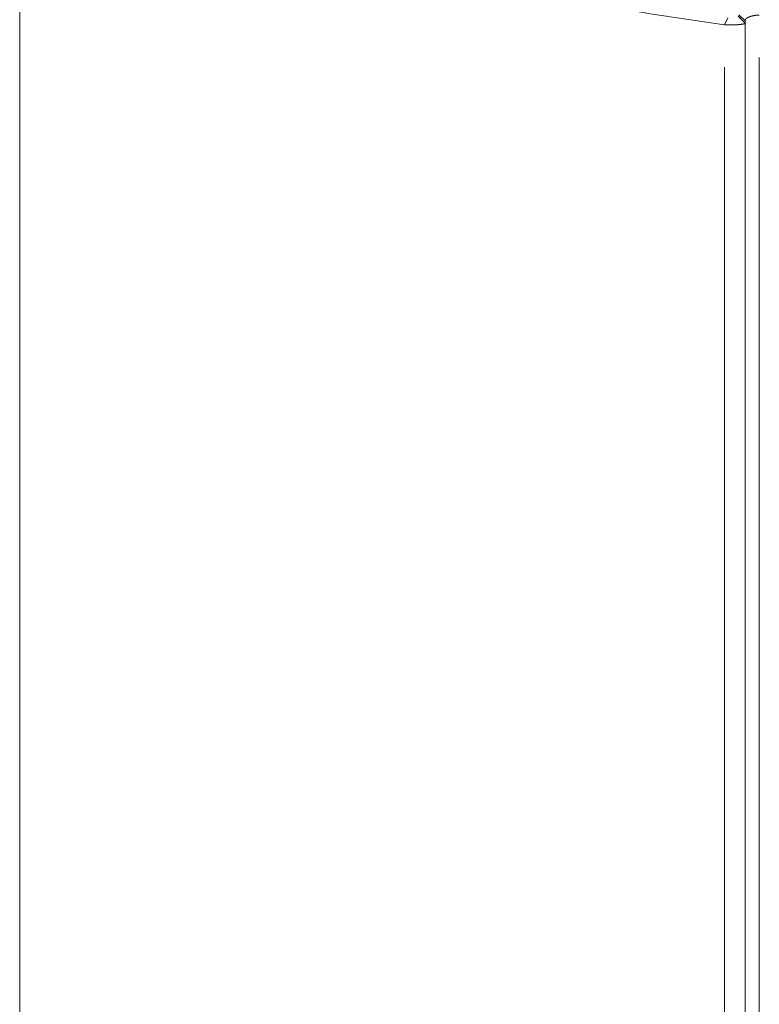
# Model space of a CAD drawing. Header units: millimetres. Extents: x 25069 to 61396, y 8621 to 21558.
# Tile 365 of 656: x 49971 to 50023, y 14414 to 14483. Entities that reach past the tile are written whole.
import ezdxf

# ---------------------------------------------------------------- set-up
doc = ezdxf.new("R2010")
doc.units = ezdxf.units.MM
doc.layers.add('10', color=7, linetype='Continuous')

msp = doc.modelspace()

# ---------------------------------------------------------------- linework, layer by layer
at = {"layer": '10', "color": 7, "linetype": 'Continuous', "lineweight": 15}
for p, q in [((49970.786, 14504.983), (49970.786, 14363.372)), ((50022.036, 14483.236), (50021.536, 14483.719)), ((50022.036, 14483.402), (50021.594, 14483.829)), ((50020.575, 14483.117), (50020.805, 14483.6)), ((50022.036, 14360.629), (50022.036, 14483.404)), ((50022.036, 14483.402), (50022.036, 14483.236)), ((50022.036, 14483.236), (50022.036, 14363.372)), ((50023.036, 14480.803), (50023.036, 14357.464)), ((50020.575, 14363.372), (50020.575, 14480.116))]:
    msp.add_line(p, q, dxfattribs=at)
for points, knots in [([(50020.575, 14483.117), (50018.875, 14483.352), (50017.182, 14483.605), (50013.821, 14484.147), (50012.153, 14484.436), (50008.853, 14485.049), (50007.222, 14485.374), (50004.007, 14486.059), (50002.425, 14486.419), (49999.322, 14487.175), (49997.801, 14487.571), (49994.837, 14488.399), (49993.393, 14488.831), (49990.596, 14489.731), (49989.242, 14490.199), (49987.292, 14490.927), (49986.655, 14491.174), (49985.72, 14491.552), (49985.259, 14491.742), (49984.73, 14491.967), (49984.467, 14492.081), (49984.337, 14492.137), (49984.272, 14492.166), (49984.239, 14492.18), (49984.223, 14492.187), (49984.215, 14492.191), (49984.211, 14492.193), (49984.209, 14492.193), (49984.208, 14492.194), (49984.207, 14492.194), (49984.207, 14492.194), (49984.207, 14492.194), (49983.236, 14492.621), (49982.283, 14493.069), (49980.438, 14494.008), (49979.546, 14494.499), (49978.27, 14495.268), (49977.44, 14495.791), (49976.269, 14496.608), (49975.544, 14497.174), (49975.023, 14497.607), (49974.769, 14497.826), (49974.483, 14498.084), (49974.342, 14498.214), (49974.273, 14498.279), (49974.238, 14498.312), (49974.221, 14498.328), (49974.213, 14498.336), (49974.208, 14498.341), (49974.206, 14498.343), (49974.205, 14498.344), (49974.204, 14498.344), (49974.204, 14498.344), (49974.204, 14498.345), (49974.204, 14498.345), (49974.204, 14498.345), (49974.204, 14498.345), (49974.014, 14498.526), (49973.82, 14498.718), (49973.431, 14499.128), (49973.236, 14499.345), (49972.85, 14499.802), (49972.66, 14500.043), (49972.293, 14500.549), (49972.116, 14500.813), (49971.784, 14501.366), (49971.628, 14501.655), (49971.348, 14502.256), (49971.224, 14502.568), (49971.016, 14503.217), (49970.933, 14503.554), (49970.818, 14504.25), (49970.786, 14504.611), (49970.786, 14504.983)], [0, 0, 0, 0, 0.0625, 0.0625, 0.125, 0.125, 0.1875, 0.1875, 0.25, 0.25, 0.3125, 0.3125, 0.375, 0.375, 0.4375, 0.4375, 0.46875, 0.46875, 0.484375, 0.492188, 0.496094, 0.498047, 0.499023, 0.499512, 0.499756, 0.499878, 0.499939, 0.499969, 0.499985, 0.499992, 0.499992, 0.5, 0.5, 0.5625, 0.5625, 0.625, 0.625, 0.65625, 0.6875, 0.71875, 0.71875, 0.734375, 0.742188, 0.746094, 0.748047, 0.749023, 0.749512, 0.749756, 0.749878, 0.749939, 0.749969, 0.749985, 0.749992, 0.749996, 0.749998, 0.749998, 0.75, 0.75, 0.78125, 0.78125, 0.8125, 0.8125, 0.84375, 0.84375, 0.875, 0.875, 0.90625, 0.90625, 0.9375, 0.9375, 0.96875, 0.96875, 1, 1, 1, 1]), ([(50023.036, 14483.804), (50023.033, 14483.804), (50023.028, 14483.804), (50023.019, 14483.804), (50023.011, 14483.804), (50023.002, 14483.804), (50022.993, 14483.804), (50022.985, 14483.803), (50022.976, 14483.803), (50022.967, 14483.803), (50022.958, 14483.803), (50022.949, 14483.802), (50022.94, 14483.802), (50022.931, 14483.801), (50022.922, 14483.801), (50022.913, 14483.8), (50022.904, 14483.8), (50022.895, 14483.799), (50022.886, 14483.798), (50022.877, 14483.798), (50022.867, 14483.797), (50022.858, 14483.796), (50022.849, 14483.795), (50022.839, 14483.794), (50022.83, 14483.793), (50022.82, 14483.792), (50022.811, 14483.791), (50022.801, 14483.79), (50022.792, 14483.789), (50022.782, 14483.788), (50022.773, 14483.786), (50022.763, 14483.785), (50022.754, 14483.784), (50022.744, 14483.782), (50022.734, 14483.781), (50022.724, 14483.779), (50022.715, 14483.778), (50022.705, 14483.776), (50022.695, 14483.774), (50022.686, 14483.773), (50022.676, 14483.771), (50022.666, 14483.769), (50022.656, 14483.767), (50022.646, 14483.766), (50022.637, 14483.764), (50022.627, 14483.762), (50022.617, 14483.76), (50022.607, 14483.758), (50022.597, 14483.755), (50022.588, 14483.753), (50022.578, 14483.751), (50022.568, 14483.749), (50022.558, 14483.746), (50022.549, 14483.744), (50022.539, 14483.742), (50022.529, 14483.739), (50022.519, 14483.737), (50022.51, 14483.734), (50022.5, 14483.732), (50022.49, 14483.729), (50022.481, 14483.726), (50022.471, 14483.724), (50022.462, 14483.721), (50022.452, 14483.718), (50022.443, 14483.715), (50022.433, 14483.712), (50022.424, 14483.709), (50022.415, 14483.706), (50022.405, 14483.703), (50022.396, 14483.7), (50022.387, 14483.697), (50022.378, 14483.694), (50022.369, 14483.69), (50022.36, 14483.687), (50022.351, 14483.684), (50022.342, 14483.68), (50022.333, 14483.677), (50022.324, 14483.673), (50022.315, 14483.67), (50022.307, 14483.666), (50022.298, 14483.663), (50022.29, 14483.659), (50022.281, 14483.655), (50022.273, 14483.651), (50022.265, 14483.648), (50022.257, 14483.644), (50022.249, 14483.64), (50022.241, 14483.636), (50022.233, 14483.632), (50022.225, 14483.628), (50022.218, 14483.624), (50022.21, 14483.619), (50022.203, 14483.615), (50022.196, 14483.611), (50022.189, 14483.607), (50022.182, 14483.602), (50022.175, 14483.598), (50022.168, 14483.593), (50022.161, 14483.589), (50022.155, 14483.584), (50022.149, 14483.58), (50022.142, 14483.575), (50022.136, 14483.57), (50022.13, 14483.566), (50022.125, 14483.561), (50022.119, 14483.556), (50022.114, 14483.551), (50022.108, 14483.546), (50022.103, 14483.541), (50022.098, 14483.536), (50022.093, 14483.531), (50022.089, 14483.526), (50022.084, 14483.521), (50022.08, 14483.516), (50022.076, 14483.511), (50022.072, 14483.505), (50022.068, 14483.5), (50022.065, 14483.495), (50022.061, 14483.489), (50022.058, 14483.484), (50022.055, 14483.478), (50022.052, 14483.473), (50022.05, 14483.467), (50022.048, 14483.461), (50022.045, 14483.455), (50022.044, 14483.45), (50022.042, 14483.444), (50022.04, 14483.438), (50022.039, 14483.432), (50022.038, 14483.426), (50022.037, 14483.42), (50022.037, 14483.414), (50022.036, 14483.408), (50022.036, 14483.404), (50022.036, 14483.402)], [0, 0, 0, 0, 0.005187, 0.010406, 0.015658, 0.020942, 0.026258, 0.031607, 0.036989, 0.042404, 0.047853, 0.053334, 0.058849, 0.064398, 0.069981, 0.075597, 0.081247, 0.086932, 0.09265, 0.098403, 0.104191, 0.110013, 0.11587, 0.121762, 0.127689, 0.133651, 0.139648, 0.14568, 0.151748, 0.157851, 0.16399, 0.170165, 0.176375, 0.182621, 0.188904, 0.195222, 0.201577, 0.207967, 0.214395, 0.220858, 0.227359, 0.233895, 0.240469, 0.247079, 0.253727, 0.260411, 0.267132, 0.27389, 0.280686, 0.287518, 0.294388, 0.301296, 0.308241, 0.315223, 0.322243, 0.329301, 0.336396, 0.343529, 0.3507, 0.357909, 0.365156, 0.372442, 0.379765, 0.387126, 0.394526, 0.401963, 0.40944, 0.416954, 0.424507, 0.432099, 0.439729, 0.447397, 0.455105, 0.462851, 0.470636, 0.478459, 0.486322, 0.494223, 0.502163, 0.510143, 0.518161, 0.526219, 0.534315, 0.542451, 0.550626, 0.55884, 0.567094, 0.575387, 0.583719, 0.592091, 0.600502, 0.608953, 0.617443, 0.625973, 0.634542, 0.643151, 0.6518, 0.660489, 0.669217, 0.677985, 0.686793, 0.695641, 0.704528, 0.713456, 0.722423, 0.731431, 0.740479, 0.749566, 0.758694, 0.767862, 0.77707, 0.786318, 0.795607, 0.804935, 0.814304, 0.823713, 0.833163, 0.842653, 0.852183, 0.861754, 0.871365, 0.881016, 0.890708, 0.900441, 0.910214, 0.920028, 0.929882, 0.939777, 0.949712, 0.959688, 0.969705, 0.979763, 0.989861, 1, 1, 1, 1]), ([(50022.036, 14483.236), (50022.036, 14483.234), (50022.036, 14483.232), (50022.035, 14483.229), (50022.033, 14483.225), (50022.031, 14483.222), (50022.028, 14483.218), (50022.024, 14483.215), (50022.02, 14483.212), (50022.015, 14483.209), (50022.009, 14483.206), (50022.003, 14483.202), (50021.996, 14483.199), (50021.988, 14483.196), (50021.98, 14483.193), (50021.972, 14483.191), (50021.963, 14483.188), (50021.953, 14483.185), (50021.943, 14483.182), (50021.932, 14483.179), (50021.921, 14483.177), (50021.909, 14483.174), (50021.897, 14483.172), (50021.884, 14483.169), (50021.871, 14483.167), (50021.858, 14483.164), (50021.844, 14483.162), (50021.83, 14483.159), (50021.815, 14483.157), (50021.8, 14483.155), (50021.785, 14483.153), (50021.769, 14483.151), (50021.753, 14483.149), (50021.737, 14483.146), (50021.72, 14483.144), (50021.703, 14483.143), (50021.686, 14483.141), (50021.669, 14483.139), (50021.651, 14483.137), (50021.633, 14483.135), (50021.615, 14483.134), (50021.597, 14483.132), (50021.578, 14483.13), (50021.559, 14483.129), (50021.541, 14483.127), (50021.522, 14483.126), (50021.502, 14483.124), (50021.483, 14483.123), (50021.464, 14483.122), (50021.444, 14483.12), (50021.425, 14483.119), (50021.405, 14483.118), (50021.386, 14483.117), (50021.366, 14483.116), (50021.346, 14483.115), (50021.326, 14483.114), (50021.306, 14483.113), (50021.286, 14483.112), (50021.267, 14483.111), (50021.247, 14483.111), (50021.227, 14483.11), (50021.207, 14483.109), (50021.187, 14483.108), (50021.168, 14483.108), (50021.148, 14483.107), (50021.129, 14483.107), (50021.109, 14483.106), (50021.09, 14483.106), (50021.07, 14483.106), (50021.051, 14483.105), (50021.032, 14483.105), (50021.013, 14483.105), (50020.994, 14483.105), (50020.975, 14483.105), (50020.957, 14483.105), (50020.938, 14483.105), (50020.92, 14483.105), (50020.901, 14483.105), (50020.883, 14483.105), (50020.865, 14483.105), (50020.848, 14483.105), (50020.83, 14483.106), (50020.813, 14483.106), (50020.795, 14483.106), (50020.778, 14483.107), (50020.762, 14483.107), (50020.745, 14483.108), (50020.728, 14483.108), (50020.712, 14483.109), (50020.696, 14483.11), (50020.68, 14483.11), (50020.664, 14483.111), (50020.649, 14483.112), (50020.634, 14483.113), (50020.618, 14483.114), (50020.604, 14483.115), (50020.589, 14483.116), (50020.579, 14483.116), (50020.575, 14483.117)], [0, 0, 0, 0, 0.013005, 0.025954, 0.038849, 0.051687, 0.064471, 0.077199, 0.089871, 0.102489, 0.115051, 0.127558, 0.14001, 0.152406, 0.164747, 0.177033, 0.189264, 0.20144, 0.213561, 0.225627, 0.237637, 0.249593, 0.261494, 0.27334, 0.28513, 0.296866, 0.308547, 0.320174, 0.331745, 0.343262, 0.354723, 0.366131, 0.377483, 0.388781, 0.400024, 0.411213, 0.422347, 0.433426, 0.444451, 0.455421, 0.466337, 0.477199, 0.488006, 0.498759, 0.509458, 0.520102, 0.530692, 0.541228, 0.55171, 0.562138, 0.572512, 0.582831, 0.593097, 0.603309, 0.613467, 0.623571, 0.633621, 0.643617, 0.65356, 0.663449, 0.673284, 0.683066, 0.692794, 0.702469, 0.71209, 0.721658, 0.731173, 0.740634, 0.750042, 0.759397, 0.768699, 0.777948, 0.787143, 0.796286, 0.805376, 0.814413, 0.823398, 0.832329, 0.841208, 0.850035, 0.858808, 0.86753, 0.876199, 0.884816, 0.89338, 0.901893, 0.910353, 0.918761, 0.927117, 0.935422, 0.943674, 0.951875, 0.960025, 0.968123, 0.976169, 0.984164, 0.992108, 1, 1, 1, 1])]:
    msp.add_open_spline(points, degree=3, knots=knots, dxfattribs=at)

doc.saveas('drawing.dxf')
